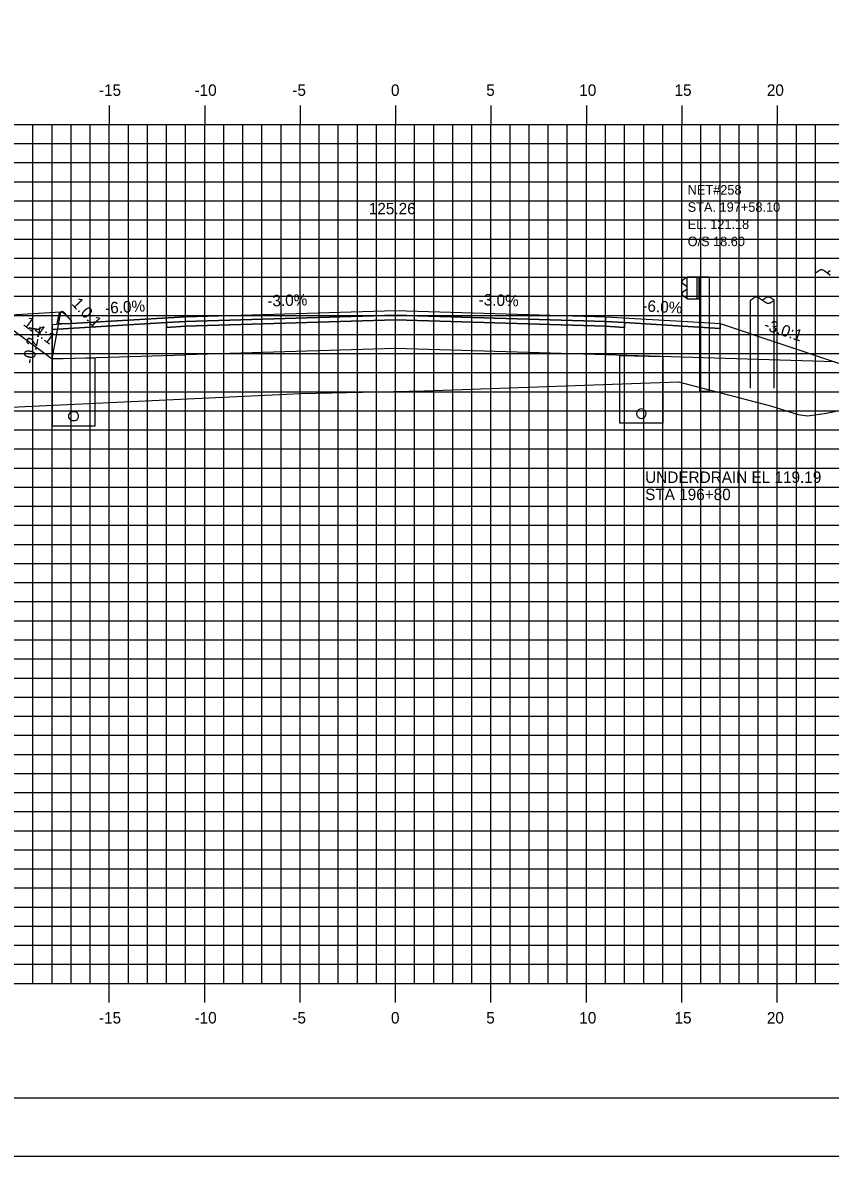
# Model space of a CAD drawing. Extents: x 850598 to 870284, y 366541 to 366651.
# Drawn here: x 864158.5 to 864200.8, y 366541.2 to 366600.6 of the extents above; entities that cross this region are included whole.
import ezdxf

# ---------------------------------------------------------------- set-up
doc = ezdxf.new("R2010")
doc.units = 0
for name, color, linetype in [('ANNOTATION', 7, 'Continuous'), ('BORDER', 7, 'Continuous'), ('D_Curb_Type_3M2_Lt', 7, 'Continuous'), ('D_Drainage_Underdrain', 7, 'Continuous'), ('D_Drainage_Underdrain_06in', 7, 'Continuous'), ('D_Guardrail_Beam_Rt', 7, 'Continuous'), ('D_Roadway_Berm', 7, 'Continuous'), ('D_Roadway_Centerline', 7, 'Continuous'), ('D_Roadway_Centerline_Text', 7, 'Continuous'), ('D_Roadway_Edge_Shoulder', 7, 'Continuous'), ('D_Roadway_Edge_TW', 7, 'Continuous'), ('D_Roadway_Pavement', 7, 'Continuous'), ('D_Roadway_SubGrade', 7, 'Continuous'), ('D_Text_Monospaced', 7, 'Continuous'), ('D_Utilities_Pole_Joint', 7, 'Continuous'), ('H_V ANNOTATION', 7, 'Continuous'), ('MAJOR', 7, 'Continuous'), ('MINOR', 7, 'Continuous'), ('PLOT BOUNDARY', 7, 'Continuous'), ('S_Roadway_Centerline', 7, 'Continuous'), ('S_Utilities_Pole_Joint', 7, 'Continuous')]:
    doc.layers.add(name, color=color, linetype=linetype)

msp = doc.modelspace()

# ---------------------------------------------------------------- linework, layer by layer
at = {"layer": 'BORDER'}
msp.add_line((864133.046, 366544.225), (864293.046, 366544.225), dxfattribs=at)
at = {"layer": 'D_Curb_Type_3M2_Lt'}
for p, q in [((864160.404, 366585.287), (864160.296, 366584.794)), ((864160.54, 366585.417), (864160.545, 366585.417)), ((864161.046, 366584.96), (864160.692, 366585.362)), ((864161.046, 366584.794), (864161.046, 366584.96)), ((864160.296, 366584.794), (864161.046, 366584.794))]:
    msp.add_line(p, q, dxfattribs=at)
msp.add_arc((864160.567, 366585.252), 0.167, 41.38705, 167.66476, dxfattribs=at)
at = {"layer": 'D_Drainage_Underdrain'}
for points in [[(864160.046, 366582.944), (864160.046, 366579.443), (864162.296, 366579.443), (864162.296, 366582.989)], [(864192.046, 366583.071), (864192.046, 366579.571), (864189.796, 366579.571), (864189.796, 366583.116)]]:
    msp.add_lwpolyline(points, close=True, dxfattribs=at)
at = {"layer": 'D_Drainage_Underdrain_06in'}
for points in [[(864190.921, 366580.321), (864190.844, 366580.309), (864190.774, 366580.273), (864190.719, 366580.218), (864190.683, 366580.148), (864190.671, 366580.071), (864190.683, 366579.994), (864190.719, 366579.924), (864190.774, 366579.869), (864190.844, 366579.833), (864190.921, 366579.821), (864190.998, 366579.833), (864191.068, 366579.869), (864191.123, 366579.924), (864191.159, 366579.994), (864191.171, 366580.071), (864191.159, 366580.148), (864191.123, 366580.218), (864191.068, 366580.273), (864190.998, 366580.309)], [(864161.171, 366580.193), (864161.248, 366580.181), (864161.318, 366580.145), (864161.373, 366580.09), (864161.409, 366580.02), (864161.421, 366579.943), (864161.409, 366579.866), (864161.373, 366579.796), (864161.318, 366579.741), (864161.248, 366579.705), (864161.171, 366579.693), (864161.094, 366579.705), (864161.024, 366579.741), (864160.969, 366579.796), (864160.933, 366579.866), (864160.921, 366579.943), (864160.933, 366580.02), (864160.969, 366580.09), (864161.024, 366580.145), (864161.094, 366580.181)]]:
    msp.add_lwpolyline(points, close=True, dxfattribs=at)
at = {"layer": 'D_Guardrail_Beam_Rt'}
for p, q in [((864193.227, 366587.153), (864193.084, 366587.053)), ((864193.084, 366586.91), (864193.279, 366586.773)), ((864193.317, 366587.172), (864193.244, 366587.16)), ((864193.317, 366587.247), (864194.005, 366587.247)), ((864193.317, 366586.08), (864193.317, 366587.247)), ((864193.838, 366587.247), (864193.838, 366586.08)), ((864193.942, 366587.247), (864193.942, 366586.08)), ((864194.005, 366587.247), (864194.475, 366587.247)), ((864194.005, 366587.247), (864194.005, 366586.08)), ((864194.475, 366587.247), (864194.475, 366581.247)), ((864193.279, 366586.554), (864193.084, 366586.417)), ((864193.084, 366586.274), (864193.227, 366586.174)), ((864193.244, 366586.168), (864193.317, 366586.155)), ((864193.313, 366586.709), (864193.313, 366586.618)), ((864194.005, 366586.08), (864193.317, 366586.08)), ((864193.984, 366581.247), (864193.984, 366586.08)), ((864193.984, 366581.247), (864194.475, 366581.247))]:
    msp.add_line(p, q, dxfattribs=at)
for centre, major_axis, start_param, end_param in [((864193.134, 366586.981), (-0.0877, 0), 5.323254, 7.243116), ((864193.251, 366587.119), (-0.0417, 0), 4.886922, 5.323254), ((864193.234, 366586.709), (0.0789, 0), 0, 0.959931), ((864193.134, 366586.346), (-0.0877, 0), 5.323254, 7.243116), ((864193.251, 366586.208), (-0.0417, 0), 0.959931, 1.396263), ((864193.234, 366586.618), (0.0789, 0), 5.323254, 6.283185)]:
    msp.add_ellipse(centre, major_axis=major_axis, ratio=0.995501, start_param=start_param, end_param=end_param, dxfattribs=at)
at = {"layer": 'D_Roadway_Berm'}
msp.add_lwpolyline([(864160.501, 366585.392), (864157.001, 366585.182)], dxfattribs=at)
at = {"layer": 'D_Roadway_Centerline'}
msp.add_lwpolyline([(864138.046, 366584.377), (864157.001, 366585.182), (864160.046, 366582.944), (864160.501, 366585.392), (864160.592, 366585.394), (864160.67, 366585.347), (864161.04, 366584.96), (864161.046, 366584.794), (864167.046, 366585.154), (864178.046, 366585.484), (864189.046, 366585.154), (864193.046, 366584.914), (864195.046, 366584.794), (864201.046, 366582.794), (864246.714, 366568.225), (864255.66, 366565.371), (864265.522, 366562.225), (864269.522, 366562.225)], dxfattribs=at)
at = {"layer": 'D_Roadway_Edge_Shoulder'}
for points in [[(864167.046, 366585.154), (864161.046, 366584.794), (864160.046, 366584.734), (864160.046, 366584.484), (864166.046, 366584.844), (864167.046, 366584.904)], [(864189.046, 366585.154), (864193.046, 366584.914), (864193.046, 366584.914), (864195.046, 366584.794), (864195.046, 366584.544), (864190.046, 366584.844), (864189.046, 366584.904)]]:
    msp.add_lwpolyline(points, close=True, dxfattribs=at)
at = {"layer": 'D_Roadway_Edge_TW'}
msp.add_lwpolyline([(864167.046, 366584.904), (864167.046, 366585.154), (864178.046, 366585.484), (864189.046, 366585.154), (864189.046, 366584.904), (864178.046, 366585.234)], close=True, dxfattribs=at)
at = {"layer": 'D_Roadway_Pavement'}
for points in [[(864167.046, 366584.654), (864167.046, 366584.904), (864178.046, 366585.234), (864189.046, 366584.904), (864189.046, 366584.654), (864178.046, 366584.984)], [(864167.046, 366584.904), (864166.046, 366584.844), (864166.046, 366584.594), (864167.046, 366584.654)], [(864189.046, 366584.904), (864190.046, 366584.844), (864190.046, 366584.594), (864189.046, 366584.654)]]:
    msp.add_lwpolyline(points, close=True, dxfattribs=at)
at = {"layer": 'D_Roadway_SubGrade'}
for points in [[(864167.046, 366583.154), (864167.046, 366584.654), (864178.046, 366584.984), (864189.046, 366584.654), (864189.046, 366583.154), (864178.046, 366583.484)], [(864167.046, 366584.654), (864166.046, 366584.594), (864166.046, 366584.844), (864160.046, 366584.484), (864160.046, 366582.944), (864167.046, 366583.154)], [(864189.046, 366584.654), (864190.046, 366584.594), (864190.046, 366584.844), (864195.046, 366584.544), (864195.046, 366584.794), (864201.046, 366582.794), (864189.046, 366583.154)]]:
    msp.add_lwpolyline(points, close=True, dxfattribs=at)
at = {"layer": 'D_Utilities_Pole_Joint'}
for p, q in [((864200.046, 366587.445), (864200.202, 366587.555)), ((864200.046, 366582.687), (864200.046, 366587.445)), ((864200.515, 366587.555), (864200.671, 366587.445)), ((864200.827, 366587.555), (864200.671, 366587.445)), ((864200.671, 366587.445), (864200.827, 366587.334))]:
    msp.add_line(p, q, dxfattribs=at)
for start, end in [(90, 125.26439), (54.73561, 90)]:
    msp.add_arc((864200.359, 366587.334), 0.271, start, end, dxfattribs=at)
at = {"layer": 'MAJOR'}
for p, q in [((864163.046, 366596.227), (864163.046, 366595.225)), ((864163.046, 366596.227), (864163.046, 366595.225)), ((864168.046, 366596.227), (864168.046, 366595.225)), ((864168.046, 366596.227), (864168.046, 366595.225)), ((864173.046, 366596.227), (864173.046, 366595.225)), ((864173.046, 366596.227), (864173.046, 366595.225)), ((864178.046, 366596.227), (864178.046, 366595.225)), ((864178.046, 366596.227), (864178.046, 366595.225)), ((864183.046, 366596.227), (864183.046, 366595.225)), ((864183.046, 366596.227), (864183.046, 366595.225)), ((864188.046, 366596.227), (864188.046, 366595.225)), ((864188.046, 366596.227), (864188.046, 366595.225)), ((864193.046, 366596.227), (864193.046, 366595.225)), ((864193.046, 366596.227), (864193.046, 366595.225)), ((864198.046, 366596.227), (864198.046, 366595.225)), ((864198.046, 366596.227), (864198.046, 366595.225)), ((864138.046, 366595.225), (864278.046, 366595.225)), ((864138.046, 366595.225), (864278.046, 366595.225)), ((864138.046, 366595.225), (864278.046, 366595.225)), ((864138.046, 366595.225), (864278.046, 366595.225)), ((864163.046, 366550.225), (864163.046, 366595.225)), ((864163.046, 366550.225), (864163.046, 366595.225)), ((864168.046, 366550.225), (864168.046, 366595.225)), ((864168.046, 366550.225), (864168.046, 366595.225)), ((864173.046, 366550.225), (864173.046, 366595.225)), ((864173.046, 366550.225), (864173.046, 366595.225)), ((864178.046, 366550.225), (864178.046, 366595.225)), ((864178.046, 366550.225), (864178.046, 366595.225)), ((864183.046, 366550.225), (864183.046, 366595.225)), ((864183.046, 366550.225), (864183.046, 366595.225)), ((864188.046, 366550.225), (864188.046, 366595.225)), ((864188.046, 366550.225), (864188.046, 366595.225)), ((864193.046, 366550.225), (864193.046, 366595.225)), ((864193.046, 366550.225), (864193.046, 366595.225)), ((864198.046, 366550.225), (864198.046, 366595.225)), ((864198.046, 366550.225), (864198.046, 366595.225)), ((864138.046, 366590.225), (864278.046, 366590.225)), ((864138.046, 366590.225), (864278.046, 366590.225)), ((864138.046, 366585.225), (864278.046, 366585.225)), ((864138.046, 366585.225), (864278.046, 366585.225)), ((864138.046, 366580.225), (864278.046, 366580.225)), ((864138.046, 366580.225), (864278.046, 366580.225)), ((864138.046, 366575.225), (864278.046, 366575.225)), ((864138.046, 366575.225), (864278.046, 366575.225)), ((864138.046, 366570.225), (864278.046, 366570.225)), ((864138.046, 366570.225), (864278.046, 366570.225)), ((864138.046, 366565.225), (864278.046, 366565.225)), ((864138.046, 366565.225), (864278.046, 366565.225)), ((864138.046, 366560.225), (864278.046, 366560.225)), ((864138.046, 366560.225), (864278.046, 366560.225)), ((864138.046, 366555.225), (864278.046, 366555.225)), ((864138.046, 366555.225), (864278.046, 366555.225)), ((864138.046, 366550.225), (864278.046, 366550.225)), ((864138.046, 366550.225), (864278.046, 366550.225)), ((864138.046, 366550.225), (864278.046, 366550.225)), ((864138.046, 366550.225), (864278.046, 366550.225)), ((864163.046, 366549.223), (864163.046, 366550.225)), ((864163.046, 366549.223), (864163.046, 366550.225)), ((864168.046, 366549.223), (864168.046, 366550.225)), ((864168.046, 366549.223), (864168.046, 366550.225)), ((864173.046, 366549.223), (864173.046, 366550.225)), ((864173.046, 366549.223), (864173.046, 366550.225)), ((864178.046, 366549.223), (864178.046, 366550.225)), ((864178.046, 366549.223), (864178.046, 366550.225)), ((864183.046, 366549.223), (864183.046, 366550.225)), ((864183.046, 366549.223), (864183.046, 366550.225)), ((864188.046, 366549.223), (864188.046, 366550.225)), ((864188.046, 366549.223), (864188.046, 366550.225)), ((864193.046, 366549.223), (864193.046, 366550.225)), ((864193.046, 366549.223), (864193.046, 366550.225)), ((864198.046, 366549.223), (864198.046, 366550.225)), ((864198.046, 366549.223), (864198.046, 366550.225))]:
    msp.add_line(p, q, dxfattribs=at)
at = {"layer": 'MINOR'}
for p, q in [((864159.046, 366550.225), (864159.046, 366595.225)), ((864159.046, 366550.225), (864159.046, 366595.225)), ((864160.046, 366550.225), (864160.046, 366595.225)), ((864160.046, 366550.225), (864160.046, 366595.225)), ((864161.046, 366550.225), (864161.046, 366595.225)), ((864161.046, 366550.225), (864161.046, 366595.225)), ((864162.046, 366550.225), (864162.046, 366595.225)), ((864162.046, 366550.225), (864162.046, 366595.225)), ((864164.046, 366550.225), (864164.046, 366595.225)), ((864164.046, 366550.225), (864164.046, 366595.225)), ((864165.046, 366550.225), (864165.046, 366595.225)), ((864165.046, 366550.225), (864165.046, 366595.225)), ((864166.046, 366550.225), (864166.046, 366595.225)), ((864166.046, 366550.225), (864166.046, 366595.225)), ((864167.046, 366550.225), (864167.046, 366595.225)), ((864167.046, 366550.225), (864167.046, 366595.225)), ((864169.046, 366550.225), (864169.046, 366595.225)), ((864169.046, 366550.225), (864169.046, 366595.225)), ((864170.046, 366550.225), (864170.046, 366595.225)), ((864170.046, 366550.225), (864170.046, 366595.225)), ((864171.046, 366550.225), (864171.046, 366595.225)), ((864171.046, 366550.225), (864171.046, 366595.225)), ((864172.046, 366550.225), (864172.046, 366595.225)), ((864172.046, 366550.225), (864172.046, 366595.225)), ((864174.046, 366550.225), (864174.046, 366595.225)), ((864174.046, 366550.225), (864174.046, 366595.225)), ((864175.046, 366550.225), (864175.046, 366595.225)), ((864175.046, 366550.225), (864175.046, 366595.225)), ((864176.046, 366550.225), (864176.046, 366595.225)), ((864176.046, 366550.225), (864176.046, 366595.225)), ((864177.046, 366550.225), (864177.046, 366595.225)), ((864177.046, 366550.225), (864177.046, 366595.225)), ((864179.046, 366550.225), (864179.046, 366595.225)), ((864179.046, 366550.225), (864179.046, 366595.225)), ((864180.046, 366550.225), (864180.046, 366595.225)), ((864180.046, 366550.225), (864180.046, 366595.225)), ((864181.046, 366550.225), (864181.046, 366595.225)), ((864181.046, 366550.225), (864181.046, 366595.225)), ((864182.046, 366550.225), (864182.046, 366595.225)), ((864182.046, 366550.225), (864182.046, 366595.225)), ((864184.046, 366550.225), (864184.046, 366595.225)), ((864184.046, 366550.225), (864184.046, 366595.225)), ((864185.046, 366550.225), (864185.046, 366595.225)), ((864185.046, 366550.225), (864185.046, 366595.225)), ((864186.046, 366550.225), (864186.046, 366595.225)), ((864186.046, 366550.225), (864186.046, 366595.225)), ((864187.046, 366550.225), (864187.046, 366595.225)), ((864187.046, 366550.225), (864187.046, 366595.225)), ((864189.046, 366550.225), (864189.046, 366595.225)), ((864189.046, 366550.225), (864189.046, 366595.225)), ((864190.046, 366550.225), (864190.046, 366595.225)), ((864190.046, 366550.225), (864190.046, 366595.225)), ((864191.046, 366550.225), (864191.046, 366595.225)), ((864191.046, 366550.225), (864191.046, 366595.225)), ((864192.046, 366550.225), (864192.046, 366595.225)), ((864192.046, 366550.225), (864192.046, 366595.225)), ((864194.046, 366550.225), (864194.046, 366595.225)), ((864194.046, 366550.225), (864194.046, 366595.225)), ((864195.046, 366550.225), (864195.046, 366595.225)), ((864195.046, 366550.225), (864195.046, 366595.225)), ((864196.046, 366550.225), (864196.046, 366595.225)), ((864196.046, 366550.225), (864196.046, 366595.225)), ((864197.046, 366550.225), (864197.046, 366595.225)), ((864197.046, 366550.225), (864197.046, 366595.225)), ((864199.046, 366550.225), (864199.046, 366595.225)), ((864199.046, 366550.225), (864199.046, 366595.225)), ((864200.046, 366550.225), (864200.046, 366595.225)), ((864200.046, 366550.225), (864200.046, 366595.225)), ((864138.046, 366594.225), (864278.046, 366594.225)), ((864138.046, 366594.225), (864278.046, 366594.225)), ((864138.046, 366593.225), (864278.046, 366593.225)), ((864138.046, 366593.225), (864278.046, 366593.225)), ((864138.046, 366592.225), (864278.046, 366592.225)), ((864138.046, 366592.225), (864278.046, 366592.225)), ((864138.046, 366591.225), (864278.046, 366591.225)), ((864138.046, 366591.225), (864278.046, 366591.225)), ((864138.046, 366589.225), (864278.046, 366589.225)), ((864138.046, 366589.225), (864278.046, 366589.225)), ((864138.046, 366588.225), (864278.046, 366588.225)), ((864138.046, 366588.225), (864278.046, 366588.225)), ((864138.046, 366587.225), (864278.046, 366587.225)), ((864138.046, 366587.225), (864278.046, 366587.225)), ((864138.046, 366586.225), (864278.046, 366586.225)), ((864138.046, 366586.225), (864278.046, 366586.225)), ((864138.046, 366584.225), (864278.046, 366584.225)), ((864138.046, 366584.225), (864278.046, 366584.225)), ((864138.046, 366583.225), (864278.046, 366583.225)), ((864138.046, 366583.225), (864278.046, 366583.225)), ((864138.046, 366582.225), (864278.046, 366582.225)), ((864138.046, 366582.225), (864278.046, 366582.225)), ((864138.046, 366581.225), (864278.046, 366581.225)), ((864138.046, 366581.225), (864278.046, 366581.225)), ((864138.046, 366579.225), (864278.046, 366579.225)), ((864138.046, 366579.225), (864278.046, 366579.225)), ((864138.046, 366578.225), (864278.046, 366578.225)), ((864138.046, 366578.225), (864278.046, 366578.225)), ((864138.046, 366577.225), (864278.046, 366577.225)), ((864138.046, 366577.225), (864278.046, 366577.225)), ((864138.046, 366576.225), (864278.046, 366576.225)), ((864138.046, 366576.225), (864278.046, 366576.225)), ((864138.046, 366574.225), (864278.046, 366574.225)), ((864138.046, 366574.225), (864278.046, 366574.225)), ((864138.046, 366573.225), (864278.046, 366573.225)), ((864138.046, 366573.225), (864278.046, 366573.225)), ((864138.046, 366572.225), (864278.046, 366572.225)), ((864138.046, 366572.225), (864278.046, 366572.225)), ((864138.046, 366571.225), (864278.046, 366571.225)), ((864138.046, 366571.225), (864278.046, 366571.225)), ((864138.046, 366569.225), (864278.046, 366569.225)), ((864138.046, 366569.225), (864278.046, 366569.225)), ((864138.046, 366568.225), (864278.046, 366568.225)), ((864138.046, 366568.225), (864278.046, 366568.225)), ((864138.046, 366567.225), (864278.046, 366567.225)), ((864138.046, 366567.225), (864278.046, 366567.225)), ((864138.046, 366566.225), (864278.046, 366566.225)), ((864138.046, 366566.225), (864278.046, 366566.225)), ((864138.046, 366564.225), (864278.046, 366564.225)), ((864138.046, 366564.225), (864278.046, 366564.225)), ((864138.046, 366563.225), (864278.046, 366563.225)), ((864138.046, 366563.225), (864278.046, 366563.225)), ((864138.046, 366562.225), (864278.046, 366562.225)), ((864138.046, 366562.225), (864278.046, 366562.225)), ((864138.046, 366561.225), (864278.046, 366561.225)), ((864138.046, 366561.225), (864278.046, 366561.225)), ((864138.046, 366559.225), (864278.046, 366559.225)), ((864138.046, 366559.225), (864278.046, 366559.225)), ((864138.046, 366558.225), (864278.046, 366558.225)), ((864138.046, 366558.225), (864278.046, 366558.225)), ((864138.046, 366557.225), (864278.046, 366557.225)), ((864138.046, 366557.225), (864278.046, 366557.225)), ((864138.046, 366556.225), (864278.046, 366556.225)), ((864138.046, 366556.225), (864278.046, 366556.225)), ((864138.046, 366554.225), (864278.046, 366554.225)), ((864138.046, 366554.225), (864278.046, 366554.225)), ((864138.046, 366553.225), (864278.046, 366553.225)), ((864138.046, 366553.225), (864278.046, 366553.225)), ((864138.046, 366552.225), (864278.046, 366552.225)), ((864138.046, 366552.225), (864278.046, 366552.225)), ((864138.046, 366551.225), (864278.046, 366551.225)), ((864138.046, 366551.225), (864278.046, 366551.225))]:
    msp.add_line(p, q, dxfattribs=at)
at = {"layer": 'PLOT BOUNDARY'}
msp.add_lwpolyline([(864124.953, 366541.166), (864294.953, 366541.166), (864294.953, 366651.166), (864124.953, 366651.166)], close=True, dxfattribs=at)
at = {"layer": 'S_Roadway_Centerline'}
msp.add_lwpolyline([(864138.046, 366583.086), (864141.729, 366582.068), (864142.85, 366581.881), (864145.575, 366580.785), (864146.853, 366580.289), (864150.758, 366578.842), (864151.716, 366578.96), (864153.676, 366580.239), (864153.811, 366580.24), (864154.174, 366580.232), (864173.068, 366581.138), (864179.567, 366581.269), (864192.872, 366581.741), (864197.686, 366580.478), (864199.147, 366580.025), (864199.623, 366579.963), (864200.627, 366580.093), (864205.482, 366581.126)], dxfattribs=at)
at = {"layer": 'S_Utilities_Pole_Joint'}
for p, q in [((864196.641, 366581.402), (864196.638, 366586.021)), ((864196.641, 366586.021), (864196.798, 366586.131)), ((864197.11, 366586.131), (864197.266, 366586.021)), ((864197.423, 366586.131), (864197.266, 366586.021)), ((864197.266, 366586.021), (864197.423, 366585.91)), ((864197.891, 366586.021), (864197.735, 366586.131)), ((864197.735, 366585.91), (864197.891, 366586.021)), ((864197.891, 366581.402), (864197.888, 366586.021))]:
    msp.add_line(p, q, dxfattribs=at)
for centre, start, end in [((864196.954, 366585.911), 90, 125.26439), ((864196.954, 366585.911), 54.73561, 90), ((864197.579, 366585.911), 90, 125.26439), ((864197.579, 366585.911), 54.73561, 90), ((864197.579, 366586.132), 234.73561, 270), ((864197.579, 366586.132), 270, 305.26439)]:
    msp.add_arc(centre, 0.271, start, end, dxfattribs=at)

# ---------------------------------------------------------------- texts
at = {"layer": 'ANNOTATION'}
for s, rotation, p in [('-3.0%', 1.71836, (864171.334, 366585.683)), ('-3.0%', 358.28164, (864182.394, 366585.754)), ('1.0:1', 313.67771, (864161.037, 366585.81)), ('-6.0%', 3.43363, (864162.843, 366585.303)), ('-6.0%', 356.56637, (864190.963, 366585.44)), ('1.4:1', 323.68359, (864158.494, 366584.726)), ('-0.2:1', 79.47956, (864159.087, 366582.655)), ('-3.0:1', 341.56507, (864197.3, 366584.496))]:
    msp.add_text(s, height=0.6, rotation=rotation, dxfattribs=at).set_placement(p)
at = {"layer": 'D_Roadway_Centerline'}
for s, p in [('C', (864178.041, 366585.484)), ('C', (864178.041, 366585.484)), ('L', (864178.046, 366585.476)), ('L', (864178.046, 366585.476))]:
    msp.add_text(s, height=0.0146, dxfattribs=at).set_placement(p)
at = {"layer": 'D_Roadway_Centerline_Text'}
msp.add_text('125.26', height=0.6, dxfattribs=at).set_placement((864176.644, 366590.516))
at = {"layer": 'D_Text_Monospaced'}
for s, height, p in [('NET#258 ', 0.5, (864193.351, 366591.549)), ('STA. 197+58.10', 0.49998, (864193.351, 366590.649)), ('EL. 121.18', 0.498, (864193.352, 366589.751)), ('O/S 18.60', 0.498, (864193.352, 366588.851))]:
    msp.add_text(s, height=height, dxfattribs=at).set_placement(p)
at = {"layer": 'H_V ANNOTATION'}
for s, p in [('-15', (864162.503, 366596.725)), ('-10', (864167.511, 366596.725)), ('-5', (864172.637, 366596.725)), ('0', (864177.805, 366596.725)), ('5', (864182.797, 366596.725)), ('10', (864187.672, 366596.725)), ('15', (864192.664, 366596.725)), ('20', (864197.5, 366596.725)), ('UNDERDRAIN EL 119.19', (864191.125, 366576.446)), ('STA 196+80', (864191.125, 366575.546)), ('-15', (864162.503, 366548.125)), ('-10', (864167.511, 366548.125)), ('-5', (864172.637, 366548.125)), ('0', (864177.805, 366548.125)), ('5', (864182.797, 366548.125)), ('10', (864187.672, 366548.125)), ('15', (864192.664, 366548.125)), ('20', (864197.5, 366548.125))]:
    msp.add_text(s, height=0.6, dxfattribs=at).set_placement(p)

doc.saveas('drawing.dxf')
